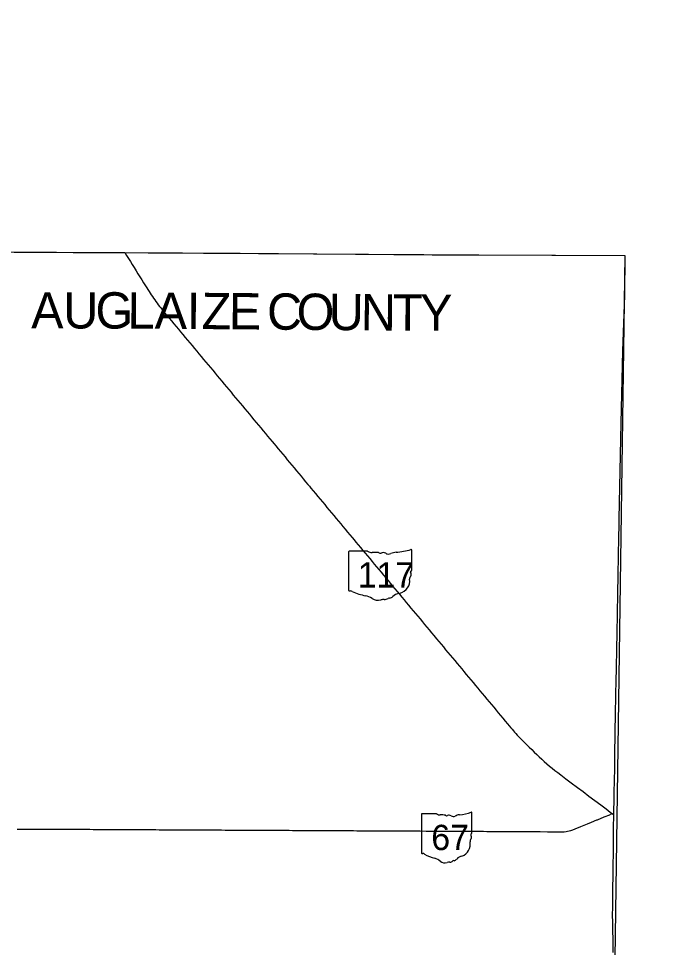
# Model space of a CAD drawing. Extents: x 0 to 34, y 0 to 22.
# Drawn here: x 6.5196 to 6.805, y 20.0225 to 20.4338 of the extents above; entities that cross this region are included whole.
import ezdxf

# ---------------------------------------------------------------- set-up
doc = ezdxf.new("R2010")
doc.units = 0
for name, color, linetype in [('GM_X_County', 7, 'Continuous'), ('GM_X_County_Text', 7, 'Continuous'), ('GM_X_State_Location', 7, 'Continuous'), ('GM_X_State_Route', 7, 'Continuous'), ('GM_X_State_Shield', 7, 'Continuous'), ('SC_Scratch1', 7, 'Continuous')]:
    doc.layers.add(name, color=color, linetype=linetype)

msp = doc.modelspace()

# ---------------------------------------------------------------- linework, layer by layer
at = {"layer": 'GM_X_County'}
msp.add_lwpolyline([(6.51768318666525, 20.33038177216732), (6.522957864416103, 20.330338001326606), (6.532714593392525, 20.330297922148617), (6.53640665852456, 20.330293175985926), (6.543790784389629, 20.330258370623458), (6.548010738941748, 20.33025309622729), (6.554339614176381, 20.330245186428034), (6.558295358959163, 20.330227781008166), (6.564888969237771, 20.330213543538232), (6.566597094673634, 20.330249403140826), (6.617663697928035, 20.329899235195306), (6.702624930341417, 20.32923107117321), (6.757351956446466, 20.32898320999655), (6.788018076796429, 20.32885875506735), (6.7877717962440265, 20.311112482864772), (6.786909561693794, 20.286632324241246), (6.786237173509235, 20.254641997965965), (6.7853564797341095, 20.21222888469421), (6.785137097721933, 20.201209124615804), (6.785075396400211, 20.19887290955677), (6.785044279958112, 20.197027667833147), (6.785006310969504, 20.19439296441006), (6.784969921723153, 20.19254666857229), (6.784934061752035, 20.190701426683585), (6.784883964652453, 20.187538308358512), (6.784850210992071, 20.1851646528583), (6.784790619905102, 20.18147100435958), (6.7847067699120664, 20.176987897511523), (6.78460604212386, 20.172504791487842), (6.7845896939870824, 20.169867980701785), (6.784524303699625, 20.166965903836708), (6.784477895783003, 20.164856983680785), (6.784444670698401, 20.163275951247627), (6.784423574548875, 20.161431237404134), (6.784404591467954, 20.159583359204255), (6.784344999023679, 20.156682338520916), (6.784254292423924, 20.152728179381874), (6.784170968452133, 20.14798033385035), (6.784102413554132, 20.1453429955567), (6.7840201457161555, 20.141124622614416), (6.783879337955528, 20.134003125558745), (6.783823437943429, 20.131365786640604), (6.783756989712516, 20.12846423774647), (6.783712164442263, 20.12661899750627), (6.783673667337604, 20.12477428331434), (6.783652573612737, 20.123720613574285), (6.783633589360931, 20.122667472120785), (6.783613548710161, 20.12108801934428), (6.783580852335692, 20.11926756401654), (6.783555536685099, 20.1171628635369), (6.78351124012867, 20.113997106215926), (6.783460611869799, 20.111095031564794), (6.783401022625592, 20.106084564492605), (6.783350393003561, 20.102655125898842), (6.7832132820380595, 20.095271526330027), (6.7831531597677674, 20.092107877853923), (6.783093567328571, 20.087357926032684), (6.782996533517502, 20.083156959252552), (6.782930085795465, 20.081488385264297), (6.7829137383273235, 20.081081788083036), (6.782915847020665, 20.080554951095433), (6.782863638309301, 20.075807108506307), (6.782821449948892, 20.071586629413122), (6.782740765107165, 20.063672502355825), (6.782681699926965, 20.059452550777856), (6.7826120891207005, 20.054176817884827), (6.782527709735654, 20.048637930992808), (6.782444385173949, 20.042307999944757), (6.782446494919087, 20.039405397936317), (6.782405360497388, 20.037560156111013), (6.782451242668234, 20.032813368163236), (6.782544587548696, 20.02965077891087), (6.782642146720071, 20.026221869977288), (6.782678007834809, 20.023846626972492), (6.7827006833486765, 20.020152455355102)], dxfattribs=at)
at = {"layer": 'GM_X_State_Route'}
for points in [[(6.566616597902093, 20.330203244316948), (6.567454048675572, 20.328860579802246), (6.56829150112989, 20.327517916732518), (6.5691289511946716, 20.326175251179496), (6.569966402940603, 20.3248325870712), (6.570803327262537, 20.323489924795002), (6.571640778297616, 20.32214725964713), (6.572478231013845, 20.320804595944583), (6.573315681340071, 20.319461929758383), (6.57415313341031, 20.31811926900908), (6.574990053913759, 20.316776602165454), (6.575827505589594, 20.31543446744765), (6.576352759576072, 20.314592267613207), (6.576877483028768, 20.31375059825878), (6.5773631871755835, 20.31299067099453), (6.577848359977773, 20.312230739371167), (6.5783482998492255, 20.31148030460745), (6.578848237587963, 20.310729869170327), (6.579362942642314, 20.309989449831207), (6.579877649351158, 20.309248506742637), (6.580407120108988, 20.308518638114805), (6.580936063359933, 20.307788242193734), (6.5814792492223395, 20.30706839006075), (6.58202295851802, 20.306349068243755), (6.582579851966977, 20.305639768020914), (6.583137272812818, 20.304930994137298), (6.583708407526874, 20.304233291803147), (6.584279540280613, 20.30353559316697), (6.585292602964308, 20.302320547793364), (6.586305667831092, 20.301105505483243), (6.587318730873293, 20.299890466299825), (6.5883317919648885, 20.298675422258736), (6.58934485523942, 20.29746038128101), (6.590357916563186, 20.296245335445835), (6.591370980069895, 20.295030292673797), (6.592384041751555, 20.293815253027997), (6.593397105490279, 20.29260020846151), (6.5944106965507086, 20.291385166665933), (6.5954237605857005, 20.29017012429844), (6.5964373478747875, 20.288955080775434), (6.597450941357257, 20.28774004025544), (6.598464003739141, 20.28652499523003), (6.599477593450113, 20.28530995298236), (6.600490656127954, 20.284094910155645), (6.601504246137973, 20.282879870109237), (6.6025178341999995, 20.28166482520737), (6.603530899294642, 20.28044978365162), (6.604544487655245, 20.279234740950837), (6.605557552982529, 20.278019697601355), (6.606571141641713, 20.276804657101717), (6.60758473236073, 20.275589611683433), (6.608597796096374, 20.27437456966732), (6.609611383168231, 20.27315953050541), (6.61062444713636, 20.271944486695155), (6.611638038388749, 20.270729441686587), (6.6126516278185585, 20.26951439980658), (6.613664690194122, 20.26829935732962), (6.614678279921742, 20.26708431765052), (6.6156918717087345, 20.26586927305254), (6.616704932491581, 20.264654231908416), (6.617718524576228, 20.263439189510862), (6.618731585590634, 20.262224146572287), (6.619745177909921, 20.261009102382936), (6.620758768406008, 20.25979406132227), (6.621771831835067, 20.258579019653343), (6.622785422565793, 20.25736397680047), (6.623798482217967, 20.256148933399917), (6.624812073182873, 20.25493388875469), (6.625825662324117, 20.253718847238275), (6.626838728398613, 20.252503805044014), (6.627852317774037, 20.251288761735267), (6.6288653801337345, 20.25007372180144), (6.629878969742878, 20.24885867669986), (6.63089256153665, 20.247643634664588), (6.631905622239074, 20.24642859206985), (6.632706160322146, 20.24546826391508), (6.6335072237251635, 20.244508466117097), (6.634519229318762, 20.243292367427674), (6.635531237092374, 20.2420762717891), (6.6365432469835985, 20.2408601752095), (6.6375552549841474, 20.239644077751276), (6.6385672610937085, 20.23842797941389), (6.639578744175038, 20.237211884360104), (6.640590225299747, 20.23599578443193), (6.641601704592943, 20.234779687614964), (6.642613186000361, 20.233563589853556), (6.643625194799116, 20.232347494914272), (6.644636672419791, 20.231131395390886), (6.645648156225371, 20.229915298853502), (6.64665963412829, 20.228699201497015), (6.6476711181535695, 20.227483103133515), (6.648355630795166, 20.226659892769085), (6.649040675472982, 20.225836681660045), (6.650053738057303, 20.22462163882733), (6.651066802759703, 20.223406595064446), (6.652079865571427, 20.222191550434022), (6.653092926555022, 20.22097650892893), (6.654105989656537, 20.219761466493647), (6.655119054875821, 20.21854642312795), (6.656132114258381, 20.21733138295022), (6.657145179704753, 20.21611633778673), (6.658158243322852, 20.214901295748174), (6.6591713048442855, 20.21368572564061), (6.660184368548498, 20.212470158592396), (6.661197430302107, 20.211254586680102), (6.662210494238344, 20.2100390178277), (6.663223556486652, 20.20882397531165), (6.664236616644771, 20.207608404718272), (6.665249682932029, 20.206392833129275), (6.666262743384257, 20.20517726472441), (6.667275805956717, 20.20396169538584), (6.668123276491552, 20.202944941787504), (6.668970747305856, 20.20192818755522), (6.669983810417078, 20.200713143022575), (6.670996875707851, 20.199498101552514), (6.672009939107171, 20.198283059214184), (6.673023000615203, 20.197068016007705), (6.674036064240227, 20.195852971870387), (6.675049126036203, 20.194637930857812), (6.676062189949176, 20.193422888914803), (6.677075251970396, 20.192207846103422), (6.678088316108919, 20.190992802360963), (6.679101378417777, 20.189777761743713), (6.6801144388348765, 20.188562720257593), (6.681127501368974, 20.187347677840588), (6.682140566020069, 20.186132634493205), (6.683153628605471, 20.184917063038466), (6.684166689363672, 20.183701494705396), (6.685179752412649, 20.182486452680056), (6.686192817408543, 20.18127088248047), (6.687205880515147, 20.180055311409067), (6.688218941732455, 20.17883973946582), (6.689232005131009, 20.177624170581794), (6.690245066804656, 20.176409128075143), (6.69125813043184, 20.175193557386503), (6.692271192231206, 20.173977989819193), (6.693284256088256, 20.1727624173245), (6.694297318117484, 20.171546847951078), (6.695310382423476, 20.17033180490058), (6.696323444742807, 20.169116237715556), (6.69733650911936, 20.167900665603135), (6.698349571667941, 20.166685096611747), (6.699362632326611, 20.16546952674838), (6.700375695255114, 20.16425448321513), (6.7013887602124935, 20.163038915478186), (6.702401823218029, 20.161823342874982), (6.703414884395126, 20.16060777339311), (6.704012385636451, 20.15989056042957), (6.704610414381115, 20.159173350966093), (6.705623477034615, 20.15795830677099), (6.706636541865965, 20.15674326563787), (6.707649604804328, 20.155528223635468), (6.708662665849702, 20.154313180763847), (6.709675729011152, 20.153098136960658), (6.71068879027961, 20.15188309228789), (6.711701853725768, 20.15066805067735), (6.712714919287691, 20.149453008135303), (6.713727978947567, 20.148237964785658), (6.714741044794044, 20.147022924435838), (6.715754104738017, 20.145807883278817), (6.716767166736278, 20.144592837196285), (6.717780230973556, 20.143377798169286), (6.7187932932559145, 20.142162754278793), (6.719806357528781, 20.140947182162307), (6.720819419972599, 20.139731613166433), (6.721832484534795, 20.13851604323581), (6.722845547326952, 20.137300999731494), (6.723858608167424, 20.13608543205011), (6.7248716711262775, 20.134869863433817), (6.725884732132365, 20.133654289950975), (6.726897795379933, 20.132438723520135), (6.727910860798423, 20.131223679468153), (6.7289239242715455, 20.130008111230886), (6.729936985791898, 20.128792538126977), (6.730950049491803, 20.12757696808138), (6.731963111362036, 20.12636140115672), (6.7329761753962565, 20.125146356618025), (6.733989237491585, 20.123930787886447), (6.735002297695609, 20.122715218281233), (6.736015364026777, 20.121499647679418), (6.736771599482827, 20.120592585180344), (6.737527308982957, 20.11968552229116), (6.738075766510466, 20.119040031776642), (6.738624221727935, 20.11839453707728), (6.7391842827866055, 20.117759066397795), (6.739744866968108, 20.117123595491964), (6.740317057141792, 20.116499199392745), (6.740888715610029, 20.11587427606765), (6.741471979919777, 20.115259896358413), (6.742055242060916, 20.114645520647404), (6.742649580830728, 20.114042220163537), (6.743243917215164, 20.113438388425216), (6.743849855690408, 20.11284615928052), (6.744455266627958, 20.112253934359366), (6.745595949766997, 20.111158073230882), (6.74673663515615, 20.110062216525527), (6.747877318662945, 20.108966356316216), (6.749018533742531, 20.10787049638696), (6.7501006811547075, 20.106830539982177), (6.751182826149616, 20.10579110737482), (6.752295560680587, 20.104749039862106), (6.753433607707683, 20.10373439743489), (6.754596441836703, 20.10274822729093), (6.755783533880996, 20.101791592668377), (6.756993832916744, 20.10086449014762), (6.758261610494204, 20.09991840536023), (6.759598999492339, 20.098868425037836), (6.761905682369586, 20.097120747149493), (6.764169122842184, 20.09540840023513), (6.767017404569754, 20.093276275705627), (6.769490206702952, 20.091441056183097), (6.772067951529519, 20.089501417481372), (6.774645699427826, 20.087587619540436), (6.777310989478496, 20.085586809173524), (6.779635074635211, 20.083847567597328), (6.781531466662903, 20.082423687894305), (6.782364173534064, 20.081807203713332), (6.782946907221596, 20.08138373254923)], [(6.775596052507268, 20.07889275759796), (6.775906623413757, 20.079019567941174), (6.778886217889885, 20.08024304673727), (6.781333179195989, 20.08124767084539), (6.781700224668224, 20.081405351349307), (6.782049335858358, 20.081588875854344), (6.782364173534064, 20.081807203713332)], [(6.519071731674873, 20.0748766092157), (6.520653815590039, 20.07486342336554), (6.522235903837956, 20.074850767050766), (6.523817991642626, 20.074837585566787), (6.5254000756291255, 20.074824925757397), (6.526843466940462, 20.074812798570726), (6.528286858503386, 20.074801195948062), (6.549550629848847, 20.074760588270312), (6.551132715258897, 20.074753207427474), (6.552714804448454, 20.074745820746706), (6.554296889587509, 20.074738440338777), (6.555878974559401, 20.07473105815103), (6.557461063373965, 20.074723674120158), (6.559043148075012, 20.0747162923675), (6.560625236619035, 20.074708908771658), (6.562207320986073, 20.074701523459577), (6.563789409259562, 20.074694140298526), (6.565371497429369, 20.07468675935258), (6.566953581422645, 20.074679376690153), (6.568535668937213, 20.074671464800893), (6.569689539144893, 20.074666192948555), (6.570843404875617, 20.07466038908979), (6.572425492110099, 20.074652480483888), (6.574007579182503, 20.074644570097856), (6.5755896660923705, 20.074636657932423), (6.577171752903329, 20.074628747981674), (6.5787538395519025, 20.074620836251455), (6.580335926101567, 20.07461292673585), (6.581918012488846, 20.07460501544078), (6.5835000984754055, 20.07459657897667), (6.585082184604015, 20.074588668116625), (6.5866642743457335, 20.074580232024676), (6.588246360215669, 20.074572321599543), (6.589828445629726, 20.074563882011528), (6.590960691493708, 20.074558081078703), (6.592092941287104, 20.07455227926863), (6.593675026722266, 20.07454437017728), (6.595257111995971, 20.074536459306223), (6.5968392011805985, 20.074528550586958), (6.598421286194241, 20.074520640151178), (6.600003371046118, 20.074512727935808), (6.6015854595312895, 20.07450429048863), (6.603167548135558, 20.07449637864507), (6.604749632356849, 20.074487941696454), (6.606331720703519, 20.07448003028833), (6.607913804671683, 20.074471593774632), (6.609495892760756, 20.07446368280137), (6.611077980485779, 20.074455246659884), (6.612213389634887, 20.074449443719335), (6.613348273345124, 20.074443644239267), (6.614930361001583, 20.07443573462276), (6.616512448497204, 20.074427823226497), (6.618094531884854, 20.074419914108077), (6.619676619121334, 20.074412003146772), (6.621258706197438, 20.07440409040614), (6.622840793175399, 20.07439617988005), (6.624422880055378, 20.07438827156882), (6.626004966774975, 20.074380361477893), (6.627587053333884, 20.074372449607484), (6.629169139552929, 20.074364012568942), (6.630751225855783, 20.074356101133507), (6.632333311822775, 20.074347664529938), (6.633473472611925, 20.074341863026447), (6.634613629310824, 20.07433606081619), (6.636195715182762, 20.074328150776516), (6.637777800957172, 20.07432024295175), (6.639359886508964, 20.07431232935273), (6.640941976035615, 20.074304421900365), (6.642524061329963, 20.074296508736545), (6.64410614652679, 20.074288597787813), (6.645688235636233, 20.074280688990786), (6.647270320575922, 20.074272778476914), (6.648852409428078, 20.07426487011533), (6.650434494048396, 20.074256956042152), (6.652016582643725, 20.074249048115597), (6.653598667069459, 20.07424113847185), (6.655180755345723, 20.074233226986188), (6.656762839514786, 20.074225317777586), (6.658344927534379, 20.07421740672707), (6.659927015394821, 20.074209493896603), (6.661509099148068, 20.07420158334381), (6.6630911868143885, 20.07419367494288), (6.664673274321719, 20.074185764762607), (6.66625536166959, 20.074177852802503), (6.66783744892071, 20.074169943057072), (6.669419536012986, 20.074162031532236), (6.671001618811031, 20.074153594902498), (6.672583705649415, 20.07414568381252), (6.674165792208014, 20.074137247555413), (6.675747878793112, 20.07412933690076), (6.677329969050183, 20.074120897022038), (6.678912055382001, 20.07411298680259), (6.680494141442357, 20.074104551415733), (6.682076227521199, 20.07409664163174), (6.683658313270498, 20.07408820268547), (6.685240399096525, 20.07408029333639), (6.686822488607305, 20.074071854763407), (6.688404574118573, 20.074063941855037), (6.6899866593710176, 20.07405550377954), (6.691568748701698, 20.07404759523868), (6.693150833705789, 20.07403915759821), (6.694732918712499, 20.074031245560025), (6.696315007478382, 20.074022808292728), (6.6973902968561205, 20.07401700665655), (6.700047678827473, 20.074003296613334), (6.701629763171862, 20.07399486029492), (6.703211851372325, 20.073986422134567), (6.7047939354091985, 20.073977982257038), (6.706376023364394, 20.07396954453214), (6.707958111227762, 20.073961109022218), (6.709540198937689, 20.073952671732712), (6.711122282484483, 20.07394423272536), (6.712704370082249, 20.07393632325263), (6.714286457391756, 20.073927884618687), (6.715868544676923, 20.07391997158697), (6.717450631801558, 20.07391153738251), (6.719032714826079, 20.07390362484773), (6.720614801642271, 20.073895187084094), (6.722196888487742, 20.073887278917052), (6.723778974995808, 20.073878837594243), (6.725361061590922, 20.0738709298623), (6.726943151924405, 20.073862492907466), (6.728525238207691, 20.07385458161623), (6.730107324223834, 20.073846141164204), (6.731689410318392, 20.073838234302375), (6.733271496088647, 20.07382979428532), (6.734853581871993, 20.07382188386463), (6.736435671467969, 20.073813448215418), (6.7380177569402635, 20.073805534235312), (6.739324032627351, 20.073798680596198), (6.740629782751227, 20.073791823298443), (6.742211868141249, 20.07378496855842), (6.743793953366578, 20.07377811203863), (6.745376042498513, 20.073771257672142), (6.746958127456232, 20.073764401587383), (6.75044452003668, 20.073724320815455), (6.753799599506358, 20.073698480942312), (6.758090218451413, 20.073663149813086), (6.760423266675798, 20.073672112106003), (6.761151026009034, 20.07370270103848), (6.762004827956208, 20.073811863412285), (6.762633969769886, 20.073916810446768), (6.763359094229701, 20.074082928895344), (6.764084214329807, 20.07428385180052), (6.7648968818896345, 20.07458075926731), (6.765936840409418, 20.07500001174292), (6.768566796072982, 20.076066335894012), (6.771502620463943, 20.077237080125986), (6.773189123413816, 20.077909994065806), (6.775596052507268, 20.07889275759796)]]:
    msp.add_lwpolyline(points, dxfattribs=at)
at = {"layer": 'GM_X_State_Shield'}
for p, q in [((6.6656739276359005, 20.197626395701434), (6.6656739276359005, 20.180642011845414)), ((6.674141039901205, 20.197918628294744), (6.665949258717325, 20.197918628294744)), ((6.693645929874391, 20.189454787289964), (6.693645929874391, 20.19833953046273)), ((6.693643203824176, 20.18945696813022), (6.693645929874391, 20.189454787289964)), ((6.697901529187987, 20.081353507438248), (6.697901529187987, 20.064369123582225)), ((6.704675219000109, 20.08164574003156), (6.698121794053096, 20.08164574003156)), ((6.720279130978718, 20.073181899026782), (6.720279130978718, 20.082066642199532)), ((6.7202769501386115, 20.073184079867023), (6.720279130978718, 20.073181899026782))]:
    msp.add_line(p, q, dxfattribs=at)
for centre, radius, start, end in [((6.6981578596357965, 20.081389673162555), 0.0002592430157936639, 98.1301027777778, 188.13010277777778), ((6.706235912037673, 20.083617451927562), 0.0025145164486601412, 231.61950555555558, 271.11188333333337), ((6.707069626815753, 20.07211051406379), 0.009027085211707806, 80.48669166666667, 94.98826944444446), ((6.709118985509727, 20.081477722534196), 0.0007254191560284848, 219.79206111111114, 297.1023694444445), ((6.710183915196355, 20.07951465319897), 0.0015082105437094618, 54.466683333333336, 119.14113055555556), ((6.715334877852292, 20.076458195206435), 0.004774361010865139, 97.34618055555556, 120.7688527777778), ((6.7123078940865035, 20.104801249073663), 0.02373123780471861, 275.8444694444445, 288.9064527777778), ((6.7200309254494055, 20.082103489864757), 0.000249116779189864, 351.8620861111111, 97.738), ((6.712130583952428, 20.082207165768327), 0.0018143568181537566, 233.85620555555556, 294.82819166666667), ((6.720221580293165, 20.07252964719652), 0.00038552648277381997, 107.94398333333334, 210.33696666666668), ((6.720013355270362, 20.0731475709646), 0.0002666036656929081, 289.6038111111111, 7.734130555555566), ((6.713637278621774, 20.068333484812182), 0.005935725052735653, 292.3088861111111, 8.985838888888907), ((6.72117168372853, 20.069463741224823), 0.001683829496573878, 136.80649722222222, 186.92959444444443), ((6.71776889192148, 20.071406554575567), 0.002314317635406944, 340.0329638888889, 23.649566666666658), ((6.698160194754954, 20.06433194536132), 0.00026154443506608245, 171.9583861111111, 258.30661388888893), ((6.698199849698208, 20.066069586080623), 0.0019959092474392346, 267.33899444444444, 280.6038555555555), ((6.698608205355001, 20.063389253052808), 0.000719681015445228, 29.748380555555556, 93.27174722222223), ((6.707694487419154, 20.0786490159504), 0.017137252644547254, 240.41292222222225, 257.1985), ((6.702585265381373, 20.05673883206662), 0.0053619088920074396, 47.184155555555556, 75.83597222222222), ((6.708384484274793, 20.063304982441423), 0.003402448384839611, 230.70037222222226, 286.29183611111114), ((6.710598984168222, 20.06203307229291), 0.0018128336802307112, 268.7770194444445, 315.54927222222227), ((6.712238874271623, 20.060388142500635), 0.0005103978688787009, 65.75173055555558, 132.64842222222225), ((6.712021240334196, 20.062723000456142), 0.0019176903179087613, 282.8731916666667, 323.27711111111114), ((6.716140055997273, 20.059600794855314), 0.0032508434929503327, 94.40312222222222, 142.57675), ((6.710350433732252, 20.0574327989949), 0.0027957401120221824, 85.69512222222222, 111.20994722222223)]:
    msp.add_arc(centre, radius, start, end, dxfattribs=at)
for centre, major_axis, ratio, start_param, end_param in [((6.665994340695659, 20.197662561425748), (0.00032405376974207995, 0), 0.7999999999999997, 1.7126933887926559, 3.283489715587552), ((6.6760919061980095, 20.199890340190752), (0.0031431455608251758, 0), 0.8000000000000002, 4.042522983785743, 4.731795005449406), ((6.67713404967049, 20.188383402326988), (0.011283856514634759, 0), 0.7999999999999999, 1.4047577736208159, 1.6578580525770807), ((6.679695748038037, 20.19775061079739), (0.0009067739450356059, 0), 0.8, 3.836095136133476, 5.185414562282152), ((6.681026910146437, 20.195787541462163), (0.001885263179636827, 0), 0.8000000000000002, 0.9506229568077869, 2.0794050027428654), ((6.683460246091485, 20.198480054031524), (0.0022679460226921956, 0), 0.8, 4.0815607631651, 5.145722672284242), ((6.687465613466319, 20.19273108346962), (0.005967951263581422, 0), 0.8000000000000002, 1.6990113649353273, 2.107814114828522), ((6.683681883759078, 20.221074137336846), (0.029664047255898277, 0), 0.7999999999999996, 4.81439421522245, 5.042368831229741), ((6.69333567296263, 20.19837637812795), (0.00031139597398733, 0), 0.8000000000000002, 6.141151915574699, 7.989035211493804), ((6.693573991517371, 20.188802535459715), (0.0004819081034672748, 0), 0.8000000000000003, 1.8839779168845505, 3.671072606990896), ((6.690508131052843, 20.187679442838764), (0.00289289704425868, 0), 0.8, 5.934694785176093, 6.69594811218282), ((6.693313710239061, 20.189420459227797), (0.0003332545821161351, 0), 0.8, 5.054540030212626, 6.418171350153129), ((6.685343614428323, 20.184606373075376), (0.007419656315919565, 0), 0.8000000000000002, 5.1017524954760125, 6.440017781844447), ((6.69476162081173, 20.185736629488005), (0.0021047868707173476, 0), 0.7999999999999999, 2.3877238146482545, 3.2625368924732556), ((6.6659972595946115, 20.180604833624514), (0.00032693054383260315, 0), 0.7999999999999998, 3.0012400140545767, 4.508300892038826), ((6.666046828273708, 20.182342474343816), (0.0024948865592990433, 0), 0.8, 4.6659456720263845, 4.897461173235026), ((6.666557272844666, 20.179662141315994), (0.0008996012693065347, 0), 0.8000000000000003, 0.5192071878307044, 1.6278990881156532), ((6.677915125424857, 20.194921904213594), (0.02142156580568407, 0), 0.7999999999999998, 4.195997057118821, 4.488960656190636), ((6.671528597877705, 20.173011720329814), (0.006702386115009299, 0), 0.8, 0.8235188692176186, 1.3235874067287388), ((6.678777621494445, 20.17957787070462), (0.004253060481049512, 0), 0.8000000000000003, 4.0264810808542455, 4.996735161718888), ((6.681235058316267, 20.173705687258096), (0.003494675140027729, 0), 0.7999999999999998, 1.4956620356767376, 1.9409797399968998), ((6.6815457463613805, 20.178305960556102), (0.002266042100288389, 0), 0.8, 4.691043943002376, 5.507373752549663), ((6.683595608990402, 20.176661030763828), (0.000637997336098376, 0), 0.8000000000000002, 1.1475841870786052, 2.315151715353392), ((6.6833235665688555, 20.178995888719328), (0.002397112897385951, 0), 0.8000000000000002, 4.93706856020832, 5.642249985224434), ((6.688472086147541, 20.1758736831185), (0.004063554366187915, 0), 0.8000000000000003, 1.6476453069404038, 2.4884337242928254)]:
    msp.add_ellipse(centre, major_axis=major_axis, ratio=ratio, start_param=start_param, end_param=end_param, dxfattribs=at)
at = {"layer": 'SC_Scratch1'}
msp.add_lwpolyline([(2.687171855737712, 20.90003552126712), (3.2142434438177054, 20.88418071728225), (4.228919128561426, 20.864527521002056), (4.223719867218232, 20.609960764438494), (4.744145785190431, 20.60060905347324), (4.744271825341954, 20.603572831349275), (5.263950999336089, 20.59517564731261), (5.262426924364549, 20.42496787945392), (5.773237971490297, 20.420393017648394), (5.772303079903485, 20.334927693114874), (6.723366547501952, 20.3291371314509), (6.788018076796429, 20.32885875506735), (6.7791452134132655, 19.70641722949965), (6.779067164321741, 19.66614731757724), (7.904790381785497, 19.562688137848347), (8.385858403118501, 19.514992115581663), (8.383646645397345, 19.484096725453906), (8.335015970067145, 18.995121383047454), (8.310663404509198, 18.751026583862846), (8.25942243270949, 18.216672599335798), (8.225921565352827, 17.874942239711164), (8.480167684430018, 17.84825982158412)], dxfattribs=at)

# ---------------------------------------------------------------- texts
at = {"layer": 'GM_X_County_Text'}
for s, height, rotation, p in [('A', 0.01607403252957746, 359.99565, (6.525188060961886, 20.29655345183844)), ('U', 0.016074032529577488, 359.934213, (6.539399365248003, 20.29655237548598)), ('G', 0.016074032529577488, 359.791765, (6.553604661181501, 20.296536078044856)), ('L', 0.016074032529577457, 359.72229200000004, (6.567815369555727, 20.296484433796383)), ('A', 0.016074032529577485, 359.626479, (6.579831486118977, 20.29642619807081)), ('I', 0.016074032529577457, 359.58167000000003, (6.594043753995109, 20.296333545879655)), ('Z', 0.016074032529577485, 359.561576, (6.600619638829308, 20.296285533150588)), ('E', 0.016074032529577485, 359.55322, (6.612641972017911, 20.296193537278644)), ('C', 0.016074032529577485, 359.55400099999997, (6.629544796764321, 20.296061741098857)), ('O', 0.016074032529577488, 359.55253, (6.642628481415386, 20.295959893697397)), ('U', 0.016074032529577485, 359.555249, (6.656844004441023, 20.295848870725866)), ('N', 0.016074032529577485, 359.56775300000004, (6.671060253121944, 20.29573851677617)), ('T', 0.016074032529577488, 359.604003, (6.685278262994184, 20.29563125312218)), ('Y', 0.016074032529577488, 359.77654199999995, (6.697314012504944, 20.295548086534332))]:
    msp.add_text(s, height=height, rotation=rotation, dxfattribs=at).set_placement(p)
at = {"layer": 'GM_X_State_Location'}
for s, p in [('s', (6.67934574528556, 20.18800506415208)), ('r', (6.67934492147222, 20.18800506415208)), ('s', (6.708838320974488, 20.071732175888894)), ('r', (6.708837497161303, 20.071732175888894))]:
    msp.add_text(s, height=1.6074032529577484e-05, dxfattribs=at).set_placement(p)
for s, p in [('117', (6.673671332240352, 20.186835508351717)), ('67', (6.704790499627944, 20.070562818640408))]:
    msp.add_text(s, height=1.6074032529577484e-05, rotation=1.0000000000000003e-05, dxfattribs=at).set_placement(p)
at = {"layer": 'GM_X_State_Shield'}
for s, height, p in [('117', 0.011189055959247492, (6.6697351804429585, 20.181839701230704)), ('67', 0.011189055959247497, (6.702312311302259, 20.065566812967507))]:
    msp.add_text(s, height=height, dxfattribs=at).set_placement(p)

doc.saveas('drawing.dxf')
